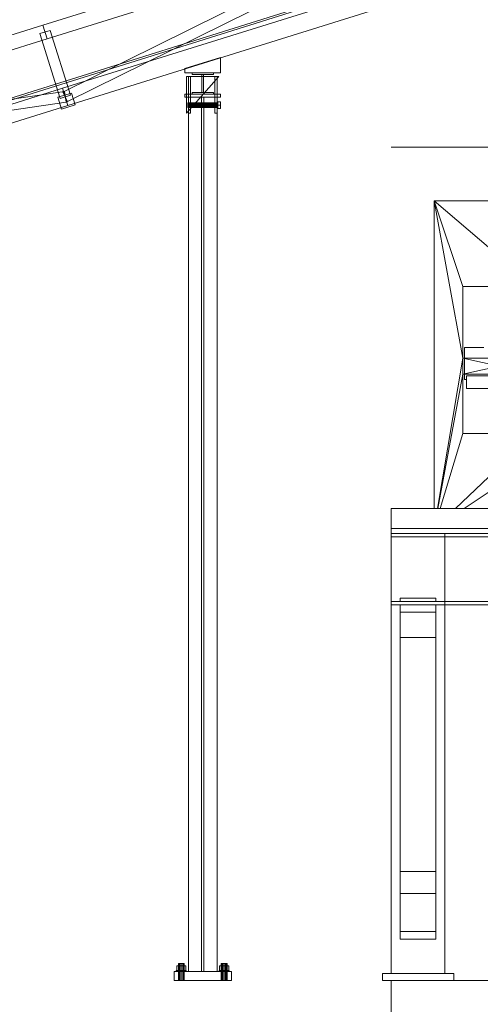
# Model space of a CAD drawing. Header units: millimetres. Extents: x -1970 to 61924, y -58230 to 6847.
# Tile 649 of 656: x 22711 to 23999, y -67 to 2686. Entities that reach past the tile are written whole.
import ezdxf

# ---------------------------------------------------------------- set-up
doc = ezdxf.new("R2010")
doc.units = ezdxf.units.MM
for name, color, linetype, lineweight in [('COTAS_O', 1, 'Continuous', 0), ('COTAS_P', 1, 'Continuous', 0), ('lateral_briquetadora', 7, 'Continuous', 0), ('lateral_C02', 7, 'Continuous', 0)]:
    doc.layers.add(name, color=color, linetype=linetype, lineweight=lineweight)
doc.dimstyles.new('R19_100', dxfattribs={"dimtxt": 250, "dimasz": 150, "dimexe": 150, "dimexo": 80, "dimgap": 100, "dimtad": 1, "dimtih": 1, "dimtoh": 1, "dimdsep": 46, "dimcen": 0.09, "dimadec": 0, "dimazin": 0, "dimtfac": 1, "dimtdec": 4, "dimtofl": 0, "dimtmove": 0, "dimatfit": 3, "dimfxl": 1, "dimtolj": 1, "dimtzin": 0, "dimarcsym": 0})

# ---------------------------------------------------------------- blocks, each defined once
blk = doc.blocks.new('DIM_R26_4')
at = {"layer": 'COTAS_P'}
for p, q in [((15248.4, 1279.1), (24311.8, 4109.1)), ((24311.8, 4109.1), (24155.2, 4107.3)), ((24311.8, 4109.1), (24182.1, 4021.4)), ((24580.1, 3250), (24311.8, 4109.1)), ((15248.4, 1279.1), (15378.1, 1366.8)), ((15248.4, 1279.1), (15405, 1280.8)), ((15516.6, 420), (15248.4, 1279.1))]:
    blk.add_line(p, q, dxfattribs=at)
blk.add_text('9495 P', height=250, rotation=17.3406, dxfattribs=at).set_placement((19750.3, 2789.5))
blk = doc.blocks.new('DIM_R26_22')
at = {"layer": 'COTAS_O'}
for p, q in [((23750.1, 0), (23750.1, -900)), ((25950.1, 0), (25950.1, -900)), ((23750.1, -900), (23900.1, -855)), ((25950.1, -900), (25800.1, -855)), ((23750.1, -900), (25950.1, -900)), ((23750.1, -900), (23900.1, -945)), ((25950.1, -900), (25800.1, -945))]:
    blk.add_line(p, q, dxfattribs=at)
blk.add_text('2200 O', height=250, dxfattribs=at).set_placement((24850.1, -800))
blk = doc.blocks.new('DIM_R26_23')
at = {"layer": 'COTAS_O'}
for p, q in [((23750.1, 2330), (24450.1, 2330)), ((24450.1, 2330), (24405.1, 2180)), ((24450.1, 0), (24450.1, 2330)), ((24450.1, 2330), (24495.1, 2180)), ((24450.1, 0), (24405.1, 150)), ((24450.1, 0), (24495.1, 150)), ((23750.1, 0), (24450.1, 0))]:
    blk.add_line(p, q, dxfattribs=at)
blk.add_text('2330 O', height=250, rotation=90, dxfattribs=at).set_placement((24350.1, 1165))
blk = doc.blocks.new('DIM_R26_28')
at = {"layer": 'COTAS_P'}
for p, q in [((-850, 0), (-850, -2500)), ((61924.1, 0), (61924.1, -2500)), ((-850, -2500), (-700, -2455)), ((61924.1, -2500), (61774.1, -2455)), ((-850, -2500), (61924.1, -2500)), ((-850, -2500), (-700, -2545)), ((61924.1, -2500), (61774.1, -2545))]:
    blk.add_line(p, q, dxfattribs=at)
blk.add_text('62774.13 P', height=250, dxfattribs=at).set_placement((30537.1, -2400))

msp = doc.modelspace()

# ---------------------------------------------------------------- linework, layer by layer
at = {"layer": 'lateral_briquetadora'}
for p, q in [((23870.067, 2180), (24150.067, 1940)), ((24350.067, 2180), (23870.067, 2180)), ((23870.067, 2180), (23950.067, 1940)), ((23870.067, 2180), (23950.067, 1740)), ((23870.067, 2180), (23870.067, 1320)), ((24054.359, 2180), (23870.067, 2180)), ((24052.224, 2180), (23870.067, 2180)), ((24050.067, 2180), (23870.067, 2180)), ((24047.911, 2180), (23870.067, 2180)), ((24045.775, 2180), (23870.067, 2180)), ((24043.681, 2180), (23870.067, 2180)), ((24041.648, 2180), (23870.067, 2180)), ((24039.697, 2180), (23870.067, 2180)), ((24037.845, 2180), (23870.067, 2180)), ((24036.111, 2180), (23870.067, 2180)), ((24034.511, 2180), (23870.067, 2180)), ((24033.061, 2180), (23870.067, 2180)), ((24031.775, 2180), (23870.067, 2180)), ((24030.665, 2180), (23870.067, 2180)), ((24029.742, 2180), (23870.067, 2180)), ((24029.015, 2180), (23870.067, 2180)), ((24028.49, 2180), (23870.067, 2180)), ((24028.173, 2180), (23870.067, 2180)), ((24028.067, 2180), (23870.067, 2180)), ((23950.067, 1940), (23950.067, 1740)), ((23950.067, 1940), (24150.067, 1940)), ((24036.111, 1940), (23950.067, 1940)), ((23950.067, 1940), (24034.511, 1940)), ((23950.067, 1940), (24033.061, 1940)), ((23950.067, 1940), (24031.775, 1940)), ((24037.845, 1940), (23950.067, 1940)), ((23950.067, 1940), (24030.665, 1940)), ((24039.697, 1940), (23950.067, 1940)), ((24041.648, 1940), (23950.067, 1940)), ((23950.067, 1940), (24029.742, 1940)), ((24043.681, 1940), (23950.067, 1940)), ((23950.067, 1940), (24029.015, 1940)), ((24045.775, 1940), (23950.067, 1940)), ((23950.067, 1940), (24028.49, 1940)), ((24047.911, 1940), (23950.067, 1940)), ((23950.067, 1940), (24028.173, 1940)), ((24050.067, 1940), (23950.067, 1940)), ((23950.067, 1940), (24028.067, 1940)), ((24009.102, 1770), (23955.067, 1770)), ((23955.067, 1770), (23955.067, 1680)), ((23950.067, 1740), (23879.479, 1320)), ((23950.067, 1740), (23950.067, 1695)), ((24150.067, 1695), (23950.067, 1740)), ((24150.067, 1740), (23950.067, 1740)), ((23950.067, 1695), (24150.067, 1740)), ((23950.067, 1695), (23880.462, 1320)), ((23950.067, 1695), (23950.067, 1529)), ((23950.067, 1695), (24150.067, 1695)), ((23960.067, 1680), (23955.067, 1680)), ((23960.067, 1690), (24000.067, 1690)), ((24045.413, 1690), (23960.067, 1690)), ((24278.603, 1690), (23960.067, 1690)), ((23960.067, 1690), (23960.067, 1655)), ((23960.067, 1690), (23960.067, 1680)), ((24052.227, 1655), (23960.067, 1655)), ((24289.677, 1655), (23960.067, 1655)), ((23950.067, 1529), (23886.973, 1320)), ((24150.067, 1529), (23929.237, 1320)), ((24150.067, 1529), (23950.067, 1529)), ((23954.067, 1320), (24230.067, 1504)), ((23750.067, 1320), (25950.067, 1320)), ((23750.067, 1320), (23750.067, 1264)), ((23870.067, 1320), (23879.479, 1320)), ((23870.067, 1320), (25830.067, 1320)), ((23879.479, 1320), (23880.462, 1320)), ((23880.462, 1320), (23886.973, 1320)), ((23886.973, 1320), (23929.237, 1320)), ((23929.237, 1320), (23954.067, 1320)), ((23954.067, 1320), (25456.734, 1320)), ((24243.401, 1320), (23954.067, 1320)), ((23750.067, 1240), (23750.067, 1264)), ((23750.067, 1264), (25950.067, 1264)), ((23750.067, 1250), (23750.067, 1264)), ((23750.067, 1264), (24150.067, 1264)), ((23750.067, 1250), (23900.067, 1250)), ((23750.067, 1240), (23750.067, 1250)), ((23750.067, 1250), (25950.067, 1250)), ((23750.067, 1240), (23900.067, 1240)), ((23750.067, 1060), (23750.067, 1240)), ((23750.067, 1240), (25950.067, 1240)), ((23900.067, 1240), (23900.067, 1250)), ((23900.067, 1250), (25800.067, 1250)), ((23900.067, 1250), (24150.067, 1250)), ((23900.067, 1060), (23900.067, 1240)), ((23900.067, 1240), (25800.067, 1240)), ((23750.067, 20), (23750.067, 1060)), ((23750.067, 1060), (23900.067, 1060)), ((23750.067, 1060), (25950.067, 1060)), ((23750.067, 20), (23750.067, 1050)), ((23750.067, 1050), (23900.067, 1050)), ((23775.067, 1060), (23775.067, 1069.143)), ((23775.067, 1069.143), (23875.067, 1069.143)), ((23775.067, 1060), (23875.067, 1060)), ((23775.067, 305.038), (23775.067, 1050)), ((23775.067, 1050), (23875.067, 1050)), ((23775.067, 1050), (23775.067, 1030)), ((23775.067, 1050), (23775.067, 243.475)), ((23875.067, 1060), (23875.067, 1069.143)), ((23875.067, 305.038), (23875.067, 1050)), ((23875.067, 1050), (23875.067, 1030)), ((23875.067, 1050), (23875.067, 243.475)), ((23900.067, 1050), (23900.067, 1060)), ((23900.067, 1060), (25800.067, 1060)), ((23900.067, 20), (23900.067, 1050)), ((23900.067, 1050), (25800.067, 1050)), ((23775.067, 1030), (23875.067, 1030)), ((23775.067, 137.184), (23775.067, 958.693)), ((23775.067, 958.693), (23875.067, 958.693)), ((23775.067, 958.693), (23775.067, 115.739)), ((23875.067, 137.184), (23875.067, 958.693)), ((23875.067, 958.693), (23875.067, 115.739)), ((23775.067, 137.184), (23775.067, 305.038)), ((23775.067, 305.038), (23875.067, 305.038)), ((23875.067, 137.184), (23875.067, 305.038)), ((23775.067, 115.739), (23775.067, 243.475)), ((23775.067, 243.475), (23875.067, 243.475)), ((23875.067, 115.739), (23875.067, 243.475)), ((23775.067, 137.184), (23875.067, 137.184)), ((23775.067, 115.739), (23875.067, 115.739)), ((23725.067, 0), (23725.067, 20)), ((23725.067, 20), (23925.067, 20)), ((23725.067, 0), (23925.067, 0)), ((23750.067, 20), (23900.067, 20)), ((23925.067, 0), (23925.067, 20))]:
    msp.add_line(p, q, dxfattribs=at)
at = {"layer": 'lateral_C02'}
for p, q in [((15575.415, 232.817), (24634.01, 3078.273)), ((15576.913, 228.047), (24635.508, 3073.503)), ((22775.666, 2670.874), (23921.126, 3028.536)), ((22831.602, 2483.861), (23920.432, 3022.888)), ((22787.589, 2632.692), (23933.048, 2990.354)), ((22844.912, 2456.976), (23933.742, 2996.002)), ((22830.806, 2494.282), (23976.266, 2851.944)), ((22845.709, 2446.555), (23991.168, 2804.217)), ((21630.207, 2313.212), (22775.666, 2670.874)), ((22775.666, 2670.874), (22787.589, 2632.692)), ((22795.946, 2656.254), (22767.309, 2647.312)), ((22823.939, 2465.948), (22767.309, 2647.312)), ((22795.946, 2656.254), (22852.576, 2474.889)), ((21642.129, 2275.03), (22787.589, 2632.692)), ((23172.458, 2549.628), (23272.458, 2580.852)), ((23272.458, 2537.628), (23272.458, 2580.852)), ((23172.458, 2549.628), (23172.458, 2537.628)), ((23172.458, 2537.628), (23272.458, 2537.628)), ((23192.756, 2532.628), (23192.756, 2537.628)), ((23192.756, 2537.628), (23252.756, 2537.628)), ((23252.756, 2532.628), (23192.756, 2532.628)), ((23220.256, 2482.628), (23220.256, 2532.628)), ((23220.256, 2532.628), (23225.256, 2532.628)), ((23225.256, 2532.628), (23225.256, 2482.628)), ((23252.756, 2537.628), (23252.756, 2532.628)), ((23177.756, 2424.628), (23267.756, 2527.628)), ((23267.756, 2527.628), (23177.756, 2527.628)), ((23177.756, 2527.628), (23177.756, 2424.628)), ((23182.756, 2424.628), (23182.756, 2527.628)), ((23182.756, 2527.628), (23188.756, 2527.628)), ((23188.756, 2424.628), (23188.756, 2527.628)), ((23256.756, 2424.628), (23256.756, 2527.628)), ((23256.756, 2527.628), (23262.756, 2527.628)), ((23262.756, 2424.628), (23262.756, 2527.628)), ((21633.991, 2308.962), (22836.081, 2485.26)), ((21685.346, 2136.62), (22830.806, 2494.282)), ((22817.676, 2469.23), (22855.858, 2481.152)), ((22830.806, 2494.282), (22845.709, 2446.555)), ((22831.602, 2483.861), (22844.912, 2456.976)), ((22836.081, 2485.26), (22840.434, 2455.577)), ((22866.29, 2447.743), (22855.858, 2481.152)), ((23172.756, 2477.628), (23272.756, 2477.628)), ((23172.756, 2477.628), (23172.756, 2469.628)), ((23192.756, 2477.628), (23192.756, 2482.628)), ((23192.756, 2482.628), (23252.756, 2482.628)), ((23252.756, 2477.628), (23192.756, 2477.628)), ((23225.256, 2482.628), (23220.256, 2482.628)), ((23252.756, 2482.628), (23252.756, 2477.628)), ((23272.756, 2469.628), (23272.756, 2477.628)), ((21638.344, 2279.28), (22840.434, 2455.577)), ((22817.676, 2469.23), (22828.108, 2435.821)), ((22852.576, 2474.889), (22823.939, 2465.948)), ((23172.756, 2469.628), (23272.756, 2469.628)), ((23180.756, 2452.67), (23180.756, 2453.528)), ((23180.756, 2453.528), (23264.756, 2453.528)), ((23180.756, 2450.328), (23180.756, 2452.67)), ((23180.756, 2452.67), (23264.756, 2452.67)), ((23180.756, 2447.128), (23180.756, 2450.328)), ((23180.756, 2450.328), (23264.756, 2450.328)), ((23182.756, 2469.628), (23262.756, 2469.628)), ((23182.756, 2469.628), (23182.756, 25)), ((23219.256, 2469.628), (23226.256, 2469.628)), ((23219.256, 2469.628), (23219.256, 25)), ((23226.256, 25), (23226.256, 2469.628)), ((23262.756, 25), (23262.756, 2469.628)), ((23264.756, 2447.128), (23264.756, 2456.134)), ((23264.756, 2456.134), (23272.756, 2456.134)), ((23264.756, 2452.67), (23264.756, 2453.528)), ((23264.756, 2450.328), (23264.756, 2452.67)), ((23264.756, 2447.128), (23264.756, 2450.328)), ((23272.756, 2447.128), (23272.756, 2456.134)), ((21700.249, 2088.893), (22845.709, 2446.555)), ((22828.108, 2435.821), (22866.29, 2447.743)), ((23180.756, 2443.928), (23180.756, 2447.128)), ((23264.756, 2447.128), (23180.756, 2447.128)), ((23180.756, 2443.928), (23180.756, 2441.585)), ((23180.756, 2443.928), (23264.756, 2443.928)), ((23180.756, 2441.585), (23180.756, 2440.728)), ((23180.756, 2441.585), (23264.756, 2441.585)), ((23180.756, 2440.728), (23264.756, 2440.728)), ((23188.756, 2424.628), (23182.756, 2424.628)), ((23262.756, 2424.628), (23256.756, 2424.628)), ((23264.756, 2447.128), (23264.756, 2443.928)), ((23264.756, 2438.121), (23264.756, 2447.128)), ((23272.756, 2447.128), (23264.756, 2447.128)), ((23264.756, 2443.928), (23264.756, 2441.585)), ((23264.756, 2441.585), (23264.756, 2440.728)), ((23264.756, 2438.121), (23272.756, 2438.121)), ((23272.756, 2447.128), (23272.756, 2438.121)), ((23149.821, 28), (23148.756, 28)), ((23148.756, 25), (23148.756, 28)), ((23152.856, 28), (23149.821, 28)), ((23149.821, 25), (23149.821, 28)), ((23156.356, 40.8), (23149.956, 40.8)), ((23149.956, 28), (23149.956, 40.8)), ((23156.356, 28), (23149.956, 28)), ((23157.398, 28), (23152.856, 28)), ((23152.856, 25), (23152.856, 28)), ((23155.828, 48), (23154.756, 48)), ((23154.756, 0), (23154.756, 48)), ((23158.756, 48), (23155.828, 48)), ((23155.828, 0), (23155.828, 48)), ((23169.156, 40.8), (23156.356, 40.8)), ((23156.356, 28), (23156.356, 40.8)), ((23169.156, 28), (23156.356, 28)), ((23162.756, 28), (23157.398, 28)), ((23157.398, 25), (23157.398, 28)), ((23162.756, 48), (23158.756, 48)), ((23158.756, 0), (23158.756, 48)), ((23166.756, 48), (23162.756, 48)), ((23162.756, 0), (23162.756, 48)), ((23168.113, 28), (23162.756, 28)), ((23162.756, 25), (23162.756, 28)), ((23169.684, 48), (23166.756, 48)), ((23166.756, 0), (23166.756, 48)), ((23172.655, 28), (23168.113, 28)), ((23168.113, 25), (23168.113, 28)), ((23175.556, 40.8), (23169.156, 40.8)), ((23169.156, 28), (23169.156, 40.8)), ((23169.156, 28), (23175.556, 28)), ((23170.756, 48), (23169.684, 48)), ((23169.684, 0), (23169.684, 48)), ((23170.756, 48), (23170.756, 0)), ((23175.69, 28), (23172.655, 28)), ((23172.655, 25), (23172.655, 28)), ((23175.556, 40.8), (23175.556, 28)), ((23176.756, 28), (23175.69, 28)), ((23175.69, 25), (23175.69, 28)), ((23176.756, 28), (23176.756, 25)), ((23269.821, 28), (23268.756, 28)), ((23268.756, 25), (23268.756, 28)), ((23272.856, 28), (23269.821, 28)), ((23269.821, 25), (23269.821, 28)), ((23276.356, 40.8), (23269.956, 40.8)), ((23269.956, 28), (23269.956, 40.8)), ((23276.356, 28), (23269.956, 28)), ((23277.398, 28), (23272.856, 28)), ((23272.856, 25), (23272.856, 28)), ((23275.828, 48), (23274.756, 48)), ((23274.756, 0), (23274.756, 48)), ((23278.756, 48), (23275.828, 48)), ((23275.828, 0), (23275.828, 48)), ((23289.156, 40.8), (23276.356, 40.8)), ((23276.356, 28), (23276.356, 40.8)), ((23289.156, 28), (23276.356, 28)), ((23282.756, 28), (23277.398, 28)), ((23277.398, 25), (23277.398, 28)), ((23282.756, 48), (23278.756, 48)), ((23278.756, 0), (23278.756, 48)), ((23286.756, 48), (23282.756, 48)), ((23282.756, 0), (23282.756, 48)), ((23288.113, 28), (23282.756, 28)), ((23282.756, 25), (23282.756, 28)), ((23289.684, 48), (23286.756, 48)), ((23286.756, 0), (23286.756, 48)), ((23292.655, 28), (23288.113, 28)), ((23288.113, 25), (23288.113, 28)), ((23295.556, 40.8), (23289.156, 40.8)), ((23289.156, 28), (23289.156, 40.8)), ((23289.156, 28), (23295.556, 28)), ((23290.756, 48), (23289.684, 48)), ((23289.684, 0), (23289.684, 48)), ((23290.756, 48), (23290.756, 0)), ((23295.69, 28), (23292.655, 28)), ((23292.655, 25), (23292.655, 28)), ((23295.556, 40.8), (23295.556, 28)), ((23296.756, 28), (23295.69, 28)), ((23295.69, 25), (23295.69, 28)), ((23296.756, 28), (23296.756, 25)), ((23142.756, 25), (23302.756, 25)), ((23142.756, 25), (23142.756, 0)), ((23142.756, 0), (23302.756, 0)), ((23149.821, 25), (23148.756, 25)), ((23152.856, 25), (23149.821, 25)), ((23157.398, 25), (23152.856, 25)), ((23155.828, 0), (23154.756, 0)), ((23158.756, 0), (23155.828, 0)), ((23162.756, 25), (23157.398, 25)), ((23162.756, 0), (23158.756, 0)), ((23168.113, 25), (23162.756, 25)), ((23166.756, 0), (23162.756, 0)), ((23169.684, 0), (23166.756, 0)), ((23172.655, 25), (23168.113, 25)), ((23169.684, 0), (23170.756, 0)), ((23175.69, 25), (23172.655, 25)), ((23175.69, 25), (23176.756, 25)), ((23182.756, 25), (23262.756, 25)), ((23219.256, 25), (23226.256, 25)), ((23269.821, 25), (23268.756, 25)), ((23272.856, 25), (23269.821, 25)), ((23277.398, 25), (23272.856, 25)), ((23275.828, 0), (23274.756, 0)), ((23278.756, 0), (23275.828, 0)), ((23282.756, 25), (23277.398, 25)), ((23282.756, 0), (23278.756, 0)), ((23288.113, 25), (23282.756, 25)), ((23286.756, 0), (23282.756, 0)), ((23289.684, 0), (23286.756, 0)), ((23292.655, 25), (23288.113, 25)), ((23289.684, 0), (23290.756, 0)), ((23295.69, 25), (23292.655, 25)), ((23295.69, 25), (23296.756, 25)), ((23302.756, 0), (23302.756, 25))]:
    msp.add_line(p, q, dxfattribs=at)

# ---------------------------------------------------------------- dimensions: what is measured, and where the dimension line sits
at = {"layer": 'COTAS_O'}
for p2, distance, picture, middle in [((23750.067, 2330), -700, 'DIM_R26_23', (24450.067, 1165)), ((25950.067, 0), -900, 'DIM_R26_22', (24850.067, -900))]:
    dim = msp.add_aligned_dim(p1=(23750.067, 0), p2=p2, distance=distance, text='<> O', dimstyle='R19_100', dxfattribs=at)
    dim.commit()
    dim.dimension.update_dxf_attribs({"geometry": picture, "text_midpoint": middle})
at = {"layer": 'COTAS_P'}
for p1, p2, distance, picture, middle in [((15516.618, 420), (24580.067, 3250), 900, 'DIM_R26_4', (19780.096, 2694.095)), ((-850, 0), (61924.134, 0), -2500, 'DIM_R26_28', (30537.067, -2500))]:
    dim = msp.add_aligned_dim(p1=p1, p2=p2, distance=distance, text='<> P', dimstyle='R19_100', dxfattribs=at)
    dim.commit()
    dim.dimension.update_dxf_attribs({"geometry": picture, "text_midpoint": middle})

doc.saveas('drawing.dxf')
